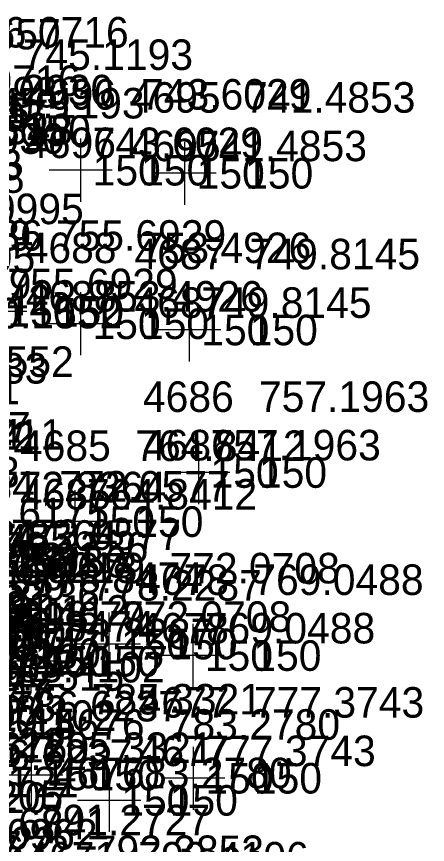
# Model space of a CAD drawing. Extents: x 1602514 to 1609837, y 863887 to 871157.
# Drawn here: x 1604538.4 to 1604640.1, y 869588 to 869792.9 of the extents above; entities that cross this region are included whole.
import ezdxf

# ---------------------------------------------------------------- set-up
doc = ezdxf.new("R2010")
doc.units = 0
for name, color, linetype in [('Survey-Spot dirt', 7, 'Continuous'), ('Survey-Text-Elevation', 7, 'Continuous'), ('Survey-Text-Feature', 7, 'Continuous'), ('Survey-Text-Name and Number', 7, 'Continuous')]:
    doc.layers.add(name, color=color, linetype=linetype)

msp = doc.modelspace()

# ---------------------------------------------------------------- linework, layer by layer
at = {"layer": 'Survey-Spot dirt'}
for p, q in [((1604554.24, 869762.68), (1604554.24, 869747.06)), ((1604579.99, 869761.92), (1604579.99, 869746.29)), ((1604562.05, 869754.87), (1604546.43, 869754.87)), ((1604587.8, 869754.11), (1604572.18, 869754.11)), ((1604554.2, 869724.69), (1604554.2, 869709.06)), ((1604581.13, 869723.15), (1604581.13, 869707.52)), ((1604540.95, 869719.94), (1604525.32, 869719.94)), ((1604562.01, 869716.88), (1604546.39, 869716.88)), ((1604588.95, 869715.33), (1604573.32, 869715.33)), ((1604583.41, 869687.86), (1604583.41, 869672.24)), ((1604591.22, 869680.05), (1604575.6, 869680.05)), ((1604552.8, 869675.71), (1604552.8, 869660.09)), ((1604560.61, 869667.9), (1604544.99, 869667.9)), ((1604541.81, 869657.86), (1604526.18, 869657.86)), ((1604561.25, 869645.42), (1604561.25, 869629.8)), ((1604582.02, 869642.57), (1604582.02, 869626.94)), ((1604541.95, 869641.14), (1604541.95, 869625.52)), ((1604569.06, 869637.61), (1604553.44, 869637.61)), ((1604549.76, 869633.33), (1604534.13, 869633.33)), ((1604589.84, 869634.75), (1604574.21, 869634.75)), ((1604542.01, 869612.99), (1604542.01, 869597.36)), ((1604582.16, 869612.2), (1604582.16, 869596.58)), ((1604561.33, 869606.73), (1604561.33, 869591.1)), ((1604549.82, 869605.17), (1604534.19, 869605.17)), ((1604589.97, 869604.39), (1604574.35, 869604.39)), ((1604569.15, 869598.91), (1604553.52, 869598.91))]:
    msp.add_line(p, q, dxfattribs=at)

# ---------------------------------------------------------------- texts
at = {"layer": 'Survey-Text-Elevation'}
for s, p in [('746.0716', (1604523.99, 869785.23)), ('747.4657', (1604507.16, 869784.77)), ('745.1193', (1604539.93, 869779.68)), ('746.0716', (1604511.99, 869773.23)), ('749.2930', (1604520.17, 869770.92)), ('750.0698', (1604506.46, 869770.4)), ('743.6029', (1604569.24, 869769.87)), ('741.4853', (1604594.99, 869769.11)), ('745.1193', (1604527.93, 869767.68)), ('751.4245', (1604499.57, 869765.33)), ('751.0053', (1604509.65, 869764.42)), ('752.0348', (1604510.2, 869761.27)), ('749.2930', (1604508.17, 869758.92)), ('743.6029', (1604557.24, 869757.87)), ('741.4853', (1604582.99, 869757.11)), ('751.0053', (1604497.65, 869752.42)), ('752.0348', (1604498.2, 869749.27)), ('754.9995', (1604512.87, 869741.52)), ('752.9836', (1604502.7, 869734.98)), ('755.6929', (1604548.13, 869734.94)), ('753.4926', (1604569.2, 869731.88)), ('749.8145', (1604596.13, 869730.33)), ('754.9995', (1604500.87, 869729.52)), ('755.6929', (1604536.13, 869722.94)), ('753.4926', (1604557.2, 869719.88)), ('753.9142', (1604504.74, 869718.98)), ('749.8145', (1604584.13, 869718.33)), ('760.1552', (1604522.39, 869715.72)), ('760.1552', (1604510.39, 869703.72)), ('758.3483', (1604503.86, 869702.07)), ('757.1963', (1604598.41, 869695.05)), ('766.5837', (1604499.71, 869687.5)), ('773.1394', (1604497.31, 869685.74)), ('769.5042', (1604500.76, 869685.08)), ('767.8211', (1604507.72, 869685.69)), ('764.8412', (1604567.8, 869682.9)), ('757.1963', (1604586.41, 869683.05)), ('776.0523', (1604497, 869676.37)), ('772.8364', (1604533.29, 869672.69)), ('772.0577', (1604548.99, 869672.86)), ('764.8412', (1604555.8, 869670.9)), ('773.6175', (1604519.17, 869666.25)), ('772.8364', (1604521.29, 869660.69)), ('772.0577', (1604536.99, 869660.86)), ('776.8455', (1604510.19, 869659.72)), ('776.3336', (1604528.87, 869657.79)), ('773.6175', (1604507.17, 869654.25)), ('776.3228', (1604507.7, 869655.11)), ('775.5631', (1604516.7, 869655.19)), ('776.9218', (1604526.15, 869652.72)), ('772.0708', (1604576.25, 869652.61)), ('774.1449', (1604508.41, 869650.91)), ('778.8474', (1604542.4, 869650.23)), ('778.2287', (1604556.95, 869648.33)), ('769.0488', (1604597.02, 869649.75)), ('776.8455', (1604498.19, 869647.72)), ('776.3336', (1604516.87, 869645.79)), ('775.5631', (1604504.7, 869643.19)), ('778.1112', (1604524.01, 869642.14)), ('774.8284', (1604501.33, 869639.87)), ('775.4559', (1604508.16, 869640.2)), ('776.9218', (1604514.15, 869640.72)), ('772.0708', (1604564.25, 869640.61)), ('778.8474', (1604530.4, 869638.23)), ('769.0488', (1604585.02, 869637.75)), ('776.4940', (1604498.96, 869636.26)), ('777.0661', (1604504.87, 869636.4)), ('778.2287', (1604544.95, 869636.33)), ('778.0547', (1604517.08, 869633.49)), ('778.1112', (1604512.01, 869630.14)), ('778.4696', (1604513.4, 869629.33)), ('783.4102', (1604532.94, 869628.1)), ('777.2960', (1604504.47, 869627.06)), ('779.2515', (1604522.89, 869626.03)), ('778.0547', (1604505.08, 869621.49)), ('785.3321', (1604557.01, 869620.17)), ('777.3743', (1604597.16, 869619.39)), ('778.4696', (1604501.4, 869617.33)), ('786.6237', (1604536.92, 869618.45)), ('783.4102', (1604520.94, 869616.1)), ('775.7170', (1604501.5, 869614.86)), ('779.2515', (1604510.89, 869614.03)), ('783.2780', (1604576.33, 869613.91)), ('778.1205', (1604519.79, 869608.29)), ('785.3321', (1604545.01, 869608.17)), ('777.3743', (1604585.16, 869607.39)), ('786.6237', (1604524.92, 869606.45)), ('783.2780', (1604564.33, 869601.91)), ('778.1205', (1604507.79, 869596.29)), ('777.5207', (1604509.49, 869595.8)), ('777.6841', (1604519.1, 869589.28)), ('791.2727', (1604544.17, 869590.27)), ('778.0962', (1604516.3, 869586.75)), ('779.4822', (1604506, 869584.83)), ('777.5207', (1604497.49, 869583.8)), ('792.3853', (1604557.52, 869582.66)), ('790.4106', (1604568.56, 869581.06))]:
    msp.add_text(s, height=7.56, dxfattribs=at).set_placement(p)
at = {"layer": 'Survey-Text-Feature'}
for s, p in [('721', (1604523.99, 869766.45)), ('150', (1604527.93, 869760.9)), ('150', (1604539.93, 869760.9)), ('150', (1604557.24, 869751.09)), ('150', (1604569.24, 869751.09)), ('150', (1604582.99, 869750.33)), ('150', (1604594.99, 869750.33)), ('150', (1604536.13, 869716.16)), ('150', (1604548.13, 869716.16)), ('150', (1604557.2, 869713.09)), ('150', (1604569.2, 869713.09)), ('150', (1604584.13, 869711.55)), ('150', (1604596.13, 869711.55)), ('721', (1604522.39, 869696.94)), ('150', (1604586.41, 869676.27)), ('150', (1604598.41, 869676.27)), ('150', (1604555.8, 869664.12)), ('150', (1604567.8, 869664.12)), ('150', (1604536.99, 869654.08)), ('150', (1604548.99, 869654.08)), ('721', (1604533.29, 869653.91)), ('725', (1604528.87, 869639.01)), ('150', (1604526.15, 869633.94)), ('150', (1604564.25, 869633.83)), ('150', (1604576.25, 869633.83)), ('150', (1604530.4, 869631.45)), ('150', (1604542.4, 869631.45)), ('150', (1604544.95, 869629.55)), ('150', (1604556.95, 869629.55)), ('150', (1604585.02, 869630.97)), ('150', (1604597.02, 869630.97)), ('725', (1604524.01, 869623.36)), ('721', (1604532.94, 869609.32)), ('725', (1604522.89, 869607.25)), ('150', (1604545.01, 869601.39)), ('150', (1604557.01, 869601.39)), ('721', (1604524.92, 869599.67)), ('721', (1604536.92, 869599.67)), ('150', (1604585.16, 869600.61)), ('150', (1604597.16, 869600.61)), ('150', (1604564.33, 869595.13)), ('150', (1604576.33, 869595.13))]:
    msp.add_text(s, height=7.56, dxfattribs=at).set_placement(p)
at = {"layer": 'Survey-Text-Name and Number'}
for s, p in [('4696', (1604540.52, 869769.87)), ('4695', (1604566.43, 869769.11)), ('4696', (1604540.52, 869757.87)), ('4695', (1604566.43, 869757.11)), ('4689', (1604519.59, 869734.94)), ('4688', (1604540.65, 869731.88)), ('4687', (1604567.59, 869730.33)), ('4689', (1604519.59, 869722.94)), ('4688', (1604540.65, 869719.88)), ('4687', (1604567.59, 869718.33)), ('4686', (1604569.69, 869695.05)), ('4685', (1604539.24, 869682.9)), ('4686', (1604569.69, 869683.05)), ('4684', (1604520.45, 869672.86)), ('4685', (1604539.24, 869670.9)), ('4684', (1604520.45, 869660.86)), ('4679', (1604547.7, 869652.61)), ('4680', (1604528.11, 869648.33)), ('4678', (1604568.48, 869649.75)), ('4679', (1604547.7, 869640.61)), ('4678', (1604568.48, 869637.75)), ('4680', (1604528.11, 869636.33)), ('4675', (1604528.45, 869620.17)), ('4677', (1604568.62, 869619.39)), ('4676', (1604547.61, 869613.91)), ('4675', (1604528.45, 869608.17)), ('4677', (1604568.62, 869607.39)), ('4676', (1604547.61, 869601.91)), ('4672', (1604528.97, 869582.66)), ('4671', (1604540.8, 869581.06))]:
    msp.add_text(s, height=7.56, dxfattribs=at).set_placement(p)

doc.saveas('drawing.dxf')
